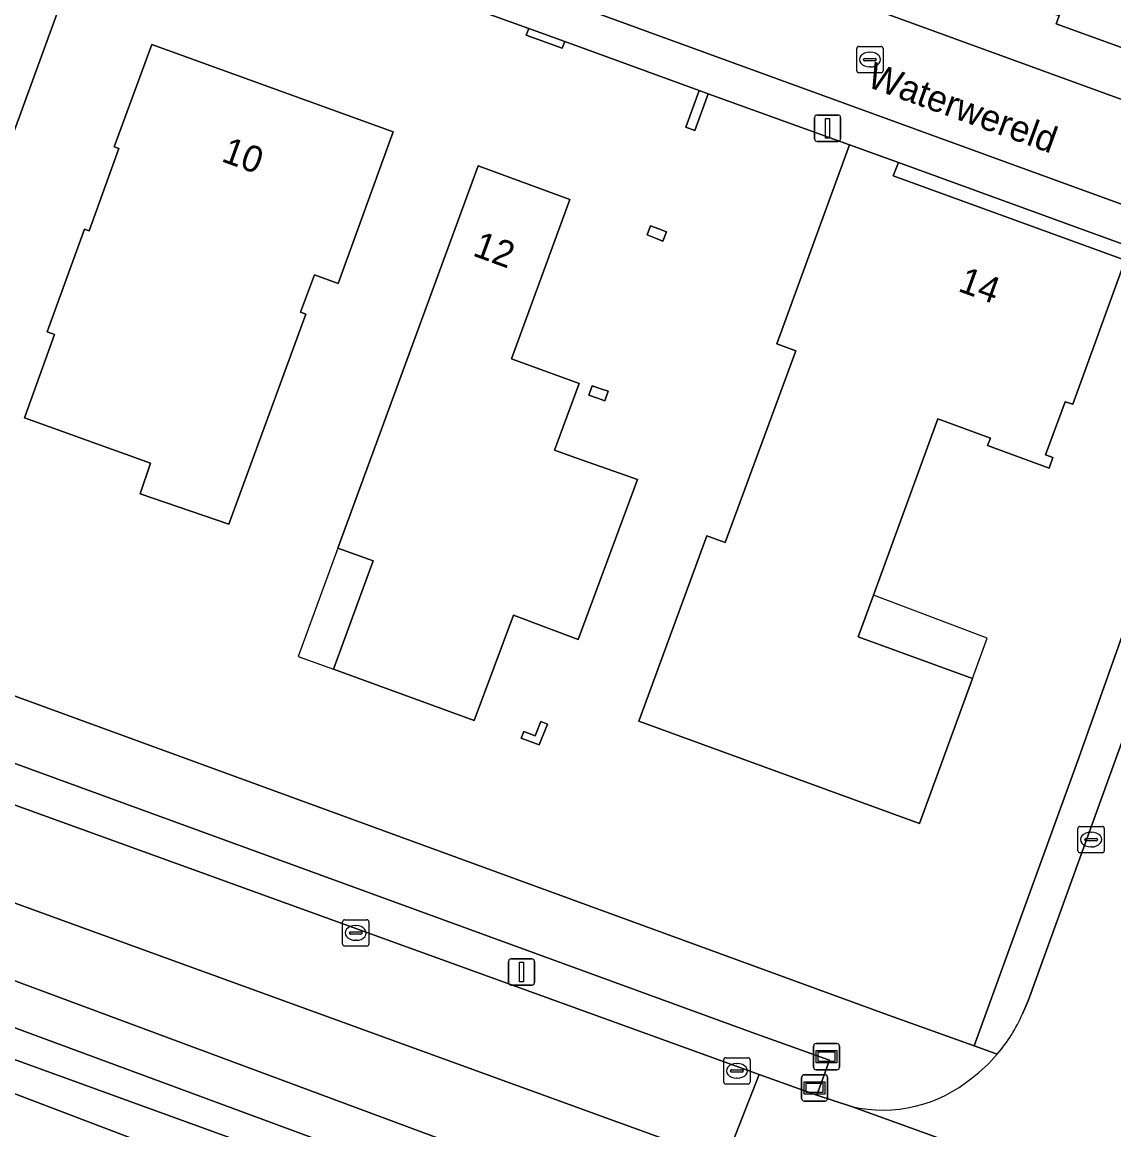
# Model space of a CAD drawing. Extents: x 155275 to 156265, y 382654 to 383635.
# Drawn here: x 155940.21 to 155981.74, y 383045.49 to 383087.65 of the extents above; entities that cross this region are included whole.
import ezdxf

# ---------------------------------------------------------------- set-up
doc = ezdxf.new("R2010")
doc.units = 0
for name, color, linetype in [('IMGEO_Berm_groen', 7, 'Continuous'), ('IMGEO_Erf', 7, 'Continuous'), ('IMGEO_Groenvoorziening', 7, 'Continuous'), ('IMGEO_Haag', 7, 'Continuous'), ('IMGEO_Hek', 7, 'Continuous'), ('IMGEO_Informatiebord', 7, 'Continuous'), ('IMGEO_Kolk', 7, 'Continuous'), ('IMGEO_Lichtmast', 7, 'Continuous'), ('IMGEO_Loofbos', 7, 'Continuous'), ('IMGEO_Oever', 7, 'Continuous'), ('IMGEO_Openbare_ruimte_label', 7, 'Continuous'), ('IMGEO_Pand', 7, 'Continuous'), ('IMGEO_Pand_nummerreeks', 7, 'Continuous'), ('IMGEO_Pand_overbouw', 7, 'Continuous'), ('IMGEO_Rijbaan_lokaal_gesloten', 7, 'Continuous'), ('IMGEO_Rijbaan_lokaal_open', 7, 'Continuous'), ('IMGEO_Voetpad_open', 7, 'Continuous'), ('IMGEO_Waterloop', 7, 'Continuous')]:
    doc.layers.add(name, color=color, linetype=linetype)

msp = doc.modelspace()

# ---------------------------------------------------------------- linework, layer by layer
at = {"layer": 'IMGEO_Berm_groen'}
for points in [[(155977.894, 383033.859), (155979.672, 383033.243), (155980.816, 383036.396), (155981.08, 383037.122), (155980.647, 383039.171), (155966.958, 383044.307), (155860.181, 383083.103)], [(155861.438, 383079.847), (155916.345, 383059.928), (155963.443, 383042.424), (155976.899, 383037.927), (155977.107, 383037.846)]]:
    msp.add_lwpolyline(points, dxfattribs=at)
at = {"layer": 'IMGEO_Erf'}
for points in [[(155860.647, 383115.831), (155864.977, 383109.495), (155862.029, 383101.349), (155862.607, 383100.608), (155864.048, 383098.482), (155863.349, 383096.573), (155863.191, 383096.803), (155860.971, 383090.709), (155906.289, 383074.293), (155973.17, 383049.852), (155976.436, 383048.685), (155980.418, 383059.647), (155986.172, 383075.862)], [(155943.454, 383093.254), (155935.094, 383070.315)], [(155982.366, 383079.095), (155973.548, 383082.307), (155973.351, 383081.796), (155982.177, 383078.587), (155980.178, 383073.104), (155979.887, 383073.205), (155979.147, 383071.182), (155979.429, 383071.079), (155979.283, 383070.679), (155976.942, 383071.538), (155977.053, 383071.821), (155975.052, 383072.552), (155972.598, 383065.837), (155972.021, 383064.259), (155976.369, 383062.669), (155974.353, 383057.152), (155963.674, 383061.05), (155966.255, 383068.105), (155966.963, 383067.843), (155969.65, 383075.144), (155968.917, 383075.412), (155971.691, 383082.982), (155966.313, 383084.92), (155965.802, 383083.519), (155965.455, 383083.645), (155965.966, 383085.041), (155960.852, 383086.909), (155960.759, 383086.655), (155959.39, 383087.152), (155959.483, 383087.406), (155950.932, 383090.494)]]:
    msp.add_lwpolyline(points, dxfattribs=at)
for points in [[(155954.327, 383083.469), (155952.235, 383077.697), (155951.337, 383078.037), (155950.796, 383076.608), (155951.009, 383076.535), (155948.075, 383068.537), (155944.698, 383069.695), (155945.1, 383070.867), (155940.299, 383072.588), (155941.437, 383075.764), (155941.164, 383075.863), (155942.582, 383079.773), (155942.759, 383079.708), (155943.895, 383082.835), (155943.716, 383082.9), (155945.14, 383086.799)], [(155957.564, 383082.179), (155961.052, 383080.896), (155958.829, 383074.834), (155961.398, 383073.894), (155960.461, 383071.355), (155961.279, 383071.068), (155963.618, 383070.247), (155961.363, 383064.149), (155958.903, 383065.085), (155957.407, 383061.069), (155952.055, 383063.021), (155953.56, 383067.143), (155952.221, 383067.635)], [(155964.119, 383079.897), (155964.428, 383079.778), (155964.722, 383079.664), (155964.589, 383079.319), (155964.303, 383079.429), (155963.985, 383079.552)], [(155961.896, 383073.808), (155962.228, 383073.694), (155962.507, 383073.599), (155962.385, 383073.241), (155962.1, 383073.338), (155961.774, 383073.45)], [(155959.941, 383061.033), (155960.193, 383060.937), (155959.887, 383060.142), (155959.199, 383060.398), (155959.293, 383060.651), (155959.731, 383060.488)]]:
    msp.add_lwpolyline(points, close=True, dxfattribs=at)
at = {"layer": 'IMGEO_Groenvoorziening'}
msp.add_lwpolyline([(155905.553, 383071.987), (155860.149, 383088.414), (155859.637, 383087.029), (155861.375, 383086.397), (155921.687, 383064.46), (155968.257, 383047.604), (155970.447, 383046.818), (155970.921, 383048.142), (155968.122, 383049.145)], close=True, dxfattribs=at)
at = {"layer": 'IMGEO_Haag'}
msp.add_lwpolyline([(155970.447, 383046.818), (155970.921, 383048.142), (155968.122, 383049.145), (155905.553, 383071.987), (155860.149, 383088.414), (155859.637, 383087.029), (155861.375, 383086.397), (155921.687, 383064.46), (155968.257, 383047.604)], close=True, dxfattribs=at)
at = {"layer": 'IMGEO_Hek'}
msp.add_lwpolyline([(155966.313, 383084.92), (155971.691, 383082.982)], dxfattribs=at)
at = {"layer": 'IMGEO_Informatiebord'}
for p, q in [((155970.317, 383047.879), (155970.317, 383048.679)), ((155970.317, 383048.679), (155970.317, 383047.879)), ((155970.417, 383048.779), (155971.207, 383048.779)), ((155971.207, 383048.779), (155970.417, 383048.779)), ((155971.307, 383048.679), (155971.307, 383047.879)), ((155971.307, 383047.879), (155971.307, 383048.679)), ((155969.866, 383046.69), (155969.866, 383047.49)), ((155969.866, 383047.49), (155969.866, 383046.69)), ((155969.966, 383047.59), (155970.756, 383047.59)), ((155970.756, 383047.59), (155969.966, 383047.59)), ((155971.207, 383047.779), (155970.417, 383047.779)), ((155970.417, 383047.779), (155971.207, 383047.779)), ((155970.856, 383047.49), (155970.856, 383046.69)), ((155970.856, 383046.69), (155970.856, 383047.49)), ((155970.756, 383046.59), (155969.966, 383046.59)), ((155969.966, 383046.59), (155970.756, 383046.59))]:
    msp.add_line(p, q, dxfattribs=at)
for points in [[(155970.418, 383048.511), (155971.206, 383048.511), (155971.206, 383048.047), (155970.418, 383048.047), (155970.418, 383048.511)], [(155970.483, 383048.446), (155970.483, 383048.112), (155971.141, 383048.112), (155971.141, 383048.446), (155970.483, 383048.446)], [(155969.967, 383047.322), (155970.755, 383047.322), (155970.755, 383046.858), (155969.967, 383046.858), (155969.967, 383047.322)], [(155970.032, 383047.257), (155970.032, 383046.923), (155970.69, 383046.923), (155970.69, 383047.257), (155970.032, 383047.257)]]:
    msp.add_lwpolyline(points, dxfattribs=at)
for centre, start, end in [((155970.417, 383048.679), 90, 180), ((155970.417, 383048.679), 90, 180), ((155971.207, 383048.679), 0, 90), ((155971.207, 383048.679), 360, 90), ((155970.417, 383047.879), 180, 270), ((155970.417, 383047.879), 180, 270), ((155971.207, 383047.879), 270, 0), ((155971.207, 383047.879), 270, 0), ((155969.966, 383047.49), 90, 180), ((155969.966, 383047.49), 90, 180), ((155970.756, 383047.49), 0, 90), ((155970.756, 383047.49), 360, 90), ((155969.966, 383046.69), 180, 270), ((155969.966, 383046.69), 180, 270), ((155970.756, 383046.69), 270, 0), ((155970.756, 383046.69), 270, 0)]:
    msp.add_arc(centre, 0.1, start, end, dxfattribs=at)
at = {"layer": 'IMGEO_Kolk'}
for p, q in [((155971.963, 383085.797), (155971.963, 383086.649)), ((155972.038, 383086.723), (155972.89, 383086.723)), ((155972.964, 383086.649), (155972.964, 383085.797)), ((155972.222, 383086.217), (155972.222, 383086.229)), ((155972.66, 383086.18), (155972.262, 383086.18)), ((155972.265, 383086.266), (155972.663, 383086.266)), ((155972.451, 383086.503), (155972.476, 383086.503)), ((155972.706, 383086.229), (155972.706, 383086.217)), ((155972.474, 383085.943), (155972.449, 383085.943)), ((155972.89, 383085.723), (155972.038, 383085.723)), ((155980.38, 383056.114), (155980.38, 383056.966)), ((155980.455, 383057.04), (155981.307, 383057.04)), ((155980.868, 383056.82), (155980.893, 383056.82)), ((155981.381, 383056.966), (155981.381, 383056.114)), ((155980.639, 383056.534), (155980.639, 383056.546)), ((155981.077, 383056.497), (155980.679, 383056.497)), ((155980.682, 383056.583), (155981.08, 383056.583)), ((155980.891, 383056.26), (155980.866, 383056.26)), ((155981.123, 383056.546), (155981.123, 383056.534)), ((155981.307, 383056.04), (155980.455, 383056.04)), ((155952.402, 383052.56), (155952.402, 383053.412)), ((155952.477, 383053.486), (155953.329, 383053.486)), ((155953.403, 383053.412), (155953.403, 383052.56)), ((155952.661, 383052.98), (155952.661, 383052.992)), ((155953.099, 383052.943), (155952.701, 383052.943)), ((155952.704, 383053.029), (155953.102, 383053.029)), ((155952.89, 383053.266), (155952.915, 383053.266)), ((155953.145, 383052.992), (155953.145, 383052.98)), ((155953.329, 383052.486), (155952.477, 383052.486)), ((155952.913, 383052.706), (155952.888, 383052.706)), ((155966.979, 383048.238), (155967.831, 383048.238)), ((155966.904, 383047.312), (155966.904, 383048.164)), ((155967.392, 383048.018), (155967.417, 383048.018)), ((155967.905, 383048.164), (155967.905, 383047.312)), ((155967.163, 383047.732), (155967.163, 383047.744)), ((155967.601, 383047.695), (155967.203, 383047.695)), ((155967.206, 383047.781), (155967.604, 383047.781)), ((155967.415, 383047.458), (155967.39, 383047.458)), ((155967.647, 383047.744), (155967.647, 383047.732)), ((155967.831, 383047.238), (155966.979, 383047.238))]:
    msp.add_line(p, q, dxfattribs=at)
for points in [[(155971.963, 383085.797), (155971.963, 383086.649)], [(155972.038, 383086.723), (155972.89, 383086.723)], [(155972.964, 383086.649), (155972.964, 383085.797)], [(155972.89, 383085.723), (155972.038, 383085.723)], [(155980.38, 383056.114), (155980.38, 383056.966)], [(155980.455, 383057.04), (155981.307, 383057.04)], [(155981.381, 383056.966), (155981.381, 383056.114)], [(155981.307, 383056.04), (155980.455, 383056.04)], [(155952.402, 383052.56), (155952.402, 383053.412)], [(155952.477, 383053.486), (155953.329, 383053.486)], [(155953.403, 383053.412), (155953.403, 383052.56)], [(155953.329, 383052.486), (155952.477, 383052.486)], [(155966.979, 383048.238), (155967.831, 383048.238)], [(155966.904, 383047.312), (155966.904, 383048.164)], [(155967.905, 383048.164), (155967.905, 383047.312)], [(155967.831, 383047.238), (155966.979, 383047.238)]]:
    msp.add_lwpolyline(points, dxfattribs=at)
for centre, radius, start, end in [((155972.04, 383086.647), 0.0765, 91.552, 178.448), ((155972.04, 383086.647), 0.0765, 91.552, 178.448), ((155972.888, 383086.647), 0.0765, 1.552, 88.448), ((155972.888, 383086.647), 0.0765, 1.552, 88.448), ((155972.262, 383086.226), 0.0403, 85.8775, 175.7526), ((155972.259, 383086.216), 0.0366, 178.938, 274.7102), ((155972.663, 383086.223), 0.043, 264.8664, 352.4533), ((155972.667, 383086.228), 0.0386, 1.7309, 96.639), ((155972.04, 383085.799), 0.0765, 181.552, 268.448), ((155972.04, 383085.799), 0.0765, 181.552, 268.448), ((155972.888, 383085.799), 0.0765, 271.552, 358.448), ((155972.888, 383085.799), 0.0765, 271.552, 358.448), ((155980.457, 383056.964), 0.0765, 91.552, 178.448), ((155980.457, 383056.964), 0.0765, 91.552, 178.448), ((155981.305, 383056.964), 0.0765, 1.552, 88.448), ((155981.305, 383056.964), 0.0765, 1.552, 88.448), ((155980.679, 383056.543), 0.0403, 85.8775, 175.7526), ((155980.676, 383056.533), 0.0366, 178.938, 274.7102), ((155981.08, 383056.54), 0.043, 264.8664, 352.4533), ((155981.084, 383056.545), 0.0386, 1.7309, 96.639), ((155980.457, 383056.116), 0.0765, 181.552, 268.448), ((155980.457, 383056.116), 0.0765, 181.552, 268.448), ((155981.305, 383056.116), 0.0765, 271.552, 358.448), ((155981.305, 383056.116), 0.0765, 271.552, 358.448), ((155952.479, 383053.41), 0.0765, 91.552, 178.448), ((155952.479, 383053.41), 0.0765, 91.552, 178.448), ((155953.327, 383053.41), 0.0765, 1.552, 88.448), ((155953.327, 383053.41), 0.0765, 1.552, 88.448), ((155952.701, 383052.989), 0.0403, 85.8775, 175.7526), ((155952.698, 383052.979), 0.0366, 178.938, 274.7102), ((155953.102, 383052.986), 0.043, 264.8664, 352.4533), ((155953.106, 383052.991), 0.0386, 1.7309, 96.639), ((155952.479, 383052.562), 0.0765, 181.552, 268.448), ((155952.479, 383052.562), 0.0765, 181.552, 268.448), ((155953.327, 383052.562), 0.0765, 271.552, 358.448), ((155953.327, 383052.562), 0.0765, 271.552, 358.448), ((155966.981, 383048.162), 0.0765, 91.552, 178.448), ((155966.981, 383048.162), 0.0765, 91.552, 178.448), ((155967.829, 383048.162), 0.0765, 1.552, 88.448), ((155967.829, 383048.162), 0.0765, 1.552, 88.448), ((155967.203, 383047.741), 0.0403, 85.8775, 175.7526), ((155967.2, 383047.731), 0.0366, 178.938, 274.7102), ((155967.604, 383047.738), 0.043, 264.8664, 352.4533), ((155967.608, 383047.743), 0.0386, 1.7309, 96.639), ((155966.981, 383047.314), 0.0765, 181.552, 268.448), ((155966.981, 383047.314), 0.0765, 181.552, 268.448), ((155967.829, 383047.314), 0.0765, 271.552, 358.448), ((155967.829, 383047.314), 0.0765, 271.552, 358.448)]:
    msp.add_arc(centre, radius, start, end, dxfattribs=at)
for centre, major_axis, ratio, start_param, end_param in [((155972.45, 383086.223), (-0.387, 0.002), 0.722429, 4.712389, 7.853982), ((155972.475, 383086.223), (-0.39, 0.002), 0.717154, 1.570796, 4.712389), ((155980.867, 383056.54), (-0.387, 0.002), 0.722429, 4.712389, 7.853982), ((155980.892, 383056.54), (-0.39, 0.002), 0.717154, 1.570796, 4.712389), ((155952.889, 383052.986), (-0.387, 0.002), 0.722429, 4.712389, 7.853982), ((155952.914, 383052.986), (-0.39, 0.002), 0.717154, 1.570796, 4.712389), ((155967.391, 383047.738), (-0.387, 0.002), 0.722429, 4.712389, 7.853982), ((155967.416, 383047.738), (-0.39, 0.002), 0.717154, 1.570796, 4.712389)]:
    msp.add_ellipse(centre, major_axis=major_axis, ratio=ratio, start_param=start_param, end_param=end_param, dxfattribs=at)
at = {"layer": 'IMGEO_Lichtmast'}
for p, q in [((155970.458, 383084.112), (155971.248, 383084.112)), ((155971.248, 383084.112), (155970.458, 383084.112)), ((155970.358, 383083.212), (155970.358, 383084.012)), ((155970.358, 383084.012), (155970.358, 383083.212)), ((155971.348, 383084.012), (155971.348, 383083.212)), ((155971.348, 383083.212), (155971.348, 383084.012)), ((155971.248, 383083.112), (155970.458, 383083.112)), ((155970.458, 383083.112), (155971.248, 383083.112)), ((155958.714, 383051.102), (155958.714, 383051.902)), ((155958.714, 383051.902), (155958.714, 383051.102)), ((155958.814, 383052.002), (155959.604, 383052.002)), ((155959.604, 383052.002), (155958.814, 383052.002)), ((155959.704, 383051.902), (155959.704, 383051.102)), ((155959.704, 383051.102), (155959.704, 383051.902)), ((155959.604, 383051.002), (155958.814, 383051.002)), ((155958.814, 383051.002), (155959.604, 383051.002))]:
    msp.add_line(p, q, dxfattribs=at)
for points in [[(155970.778, 383083.987), (155970.928, 383083.987), (155970.928, 383083.237), (155970.778, 383083.237), (155970.778, 383083.987)], [(155959.134, 383051.877), (155959.284, 383051.877), (155959.284, 383051.127), (155959.134, 383051.127), (155959.134, 383051.877)]]:
    msp.add_lwpolyline(points, dxfattribs=at)
for centre, start, end in [((155970.458, 383084.012), 90, 180), ((155970.458, 383084.012), 90, 180), ((155971.248, 383084.012), 0, 90), ((155971.248, 383084.012), 360, 90), ((155970.458, 383083.212), 180, 270), ((155970.458, 383083.212), 180, 270), ((155971.248, 383083.212), 270, 0), ((155971.248, 383083.212), 270, 0), ((155958.814, 383051.902), 90, 180), ((155958.814, 383051.902), 90, 180), ((155959.604, 383051.902), 0, 90), ((155959.604, 383051.902), 360, 90), ((155958.814, 383051.102), 180, 270), ((155958.814, 383051.102), 180, 270), ((155959.604, 383051.102), 270, 0), ((155959.604, 383051.102), 270, 0)]:
    msp.add_arc(centre, 0.1, start, end, dxfattribs=at)
at = {"layer": 'IMGEO_Loofbos'}
msp.add_lwpolyline([(155975.546, 383033.476), (155966.873, 383036.607), (155939.054, 383047.189)], dxfattribs=at)
at = {"layer": 'IMGEO_Oever'}
for points in [[(155963.443, 383042.424), (155916.345, 383059.928), (155861.438, 383079.847)], [(155859.737, 383076.199), (155865.3, 383074.216), (155892.593, 383064.019), (155912.4, 383056.746), (155939.054, 383047.189), (155966.873, 383036.607), (155975.546, 383033.476)]]:
    msp.add_lwpolyline(points, dxfattribs=at)
msp.add_lwpolyline([(155976.478, 383035.871), (155976.153, 383035.013), (155861.044, 383076.807), (155860.904, 383077.252), (155860.389, 383077.44), (155860.599, 383078.213), (155861.325, 383078.049), (155862.028, 383078.166)], close=True, dxfattribs=at)
at = {"layer": 'IMGEO_Pand'}
for points in [[(155995.721, 383104.53), (155995.741, 383104.583), (155992.772, 383105.655), (155993.457, 383107.535), (155987.596, 383109.681), (155979.66, 383087.889), (155979.55, 383087.587), (155982.594, 383086.483), (155982.784, 383087.004), (155984.093, 383090.587), (155986.709, 383097.75), (155989.516, 383096.719), (155989.529, 383096.753), (155990.395, 383099.131), (155993.324, 383098.048)], [(155943.454, 383093.254), (155936.22, 383095.894), (155935.693, 383094.477), (155937.805, 383093.684), (155933.03, 383080.557), (155932.237, 383078.379), (155928.846, 383079.561), (155927.796, 383076.692), (155927.365, 383076.853), (155926.862, 383075.457), (155927.283, 383075.301), (155926.226, 383072.4), (155931.802, 383070.364), (155932.279, 383071.669), (155934.893, 383070.708), (155934.792, 383070.427), (155935.094, 383070.315)], [(155959.483, 383087.406), (155959.39, 383087.152), (155960.759, 383086.655), (155960.852, 383086.909)], [(155944.698, 383069.695), (155948.075, 383068.537), (155951.009, 383076.535), (155950.796, 383076.608), (155951.337, 383078.037), (155952.235, 383077.697), (155954.327, 383083.469), (155945.14, 383086.799), (155943.716, 383082.9), (155943.895, 383082.835), (155942.759, 383079.708), (155942.582, 383079.773), (155941.164, 383075.863), (155941.437, 383075.764), (155940.299, 383072.588), (155945.1, 383070.867)], [(155966.313, 383084.92), (155965.966, 383085.041), (155965.455, 383083.645), (155965.802, 383083.519)], [(155971.691, 383082.982), (155968.917, 383075.412), (155969.65, 383075.144), (155966.963, 383067.843), (155966.255, 383068.105), (155963.674, 383061.05), (155974.353, 383057.152), (155976.369, 383062.669), (155972.021, 383064.259), (155972.598, 383065.837), (155975.052, 383072.552), (155977.053, 383071.821), (155976.942, 383071.538), (155979.283, 383070.679), (155979.429, 383071.079), (155979.147, 383071.182), (155979.887, 383073.205), (155980.178, 383073.104), (155982.177, 383078.587), (155973.351, 383081.796), (155973.548, 383082.307)], [(155957.407, 383061.069), (155958.903, 383065.085), (155961.363, 383064.149), (155963.618, 383070.247), (155961.279, 383071.068), (155960.461, 383071.355), (155961.398, 383073.894), (155958.829, 383074.834), (155961.052, 383080.896), (155957.564, 383082.179), (155952.221, 383067.635), (155953.56, 383067.143), (155952.055, 383063.021)], [(155964.119, 383079.897), (155963.985, 383079.552), (155964.303, 383079.429), (155964.589, 383079.319), (155964.722, 383079.664), (155964.428, 383079.778)], [(155962.1, 383073.338), (155962.385, 383073.241), (155962.507, 383073.599), (155962.228, 383073.694), (155961.896, 383073.808), (155961.774, 383073.45)], [(155959.941, 383061.033), (155959.731, 383060.488), (155959.293, 383060.651), (155959.199, 383060.398), (155959.887, 383060.142), (155960.193, 383060.937)]]:
    msp.add_lwpolyline(points, close=True, dxfattribs=at)
at = {"layer": 'IMGEO_Pand_overbouw'}
for points in [[(155973.548, 383082.307), (155973.351, 383081.796), (155982.177, 383078.587), (155982.366, 383079.095)], [(155952.221, 383067.635), (155950.707, 383063.513), (155952.055, 383063.021), (155953.56, 383067.143)], [(155972.598, 383065.837), (155972.021, 383064.259), (155976.369, 383062.669), (155976.93, 383064.209)]]:
    msp.add_lwpolyline(points, close=True, dxfattribs=at)
at = {"layer": 'IMGEO_Rijbaan_lokaal_gesloten'}
msp.add_lwpolyline([(155861.375, 383086.397), (155860.181, 383083.103), (155966.958, 383044.307), (155968.257, 383047.604), (155921.687, 383064.46)], close=True, dxfattribs=at)
at = {"layer": 'IMGEO_Rijbaan_lokaal_open'}
for points in [[(156000.015, 383096.833), (156000.773, 383098.977), (156002.522, 383103.705), (156003.364, 383106.031), (156004.235, 383108.392), (156007.639, 383117.862), (156008.546, 383120.25), (156009.516, 383122.962), (156011.265, 383127.675), (156012.53, 383131.172), (156015.981, 383140.549), (156016.752, 383142.721), (156017.84, 383145.727), (156019.183, 383149.44), (156015.13, 383150.933), (155989.904, 383081.846), (155988.629, 383078.321), (155986.615, 383072.853), (155978.483, 383050.407), (155978.27, 383049.91)], [(155971.763, 383046.383), (155985.693, 383041.347)]]:
    msp.add_lwpolyline(points, dxfattribs=at)
for points in [[(155908.922, 383107.475), (155911.031, 383106.591), (155987.356, 383078.784), (155988.636, 383082.307), (155917.614, 383108.176), (155912.301, 383110.169), (155909.136, 383111.255), (155900.482, 383108.98), (155901.383, 383105.384)], [(155971.763, 383046.383), (155970.447, 383046.818), (155968.257, 383047.604), (155966.958, 383044.307), (155980.647, 383039.171), (155984.583, 383037.694), (155986.818, 383036.856), (155988.187, 383040.382), (155986.603, 383040.995), (155985.693, 383041.347)]]:
    msp.add_lwpolyline(points, close=True, dxfattribs=at)
for centre, radius, start, end in [((155972.802, 383052.264), 5.953, 319.1648, 336.7108), ((155972.832, 383052.202), 5.89, 306.6728, 319.4243), ((155972.962, 383051.516), 5.271, 256.855, 309.9975)]:
    msp.add_arc(centre, radius, start, end, dxfattribs=at)
at = {"layer": 'IMGEO_Voetpad_open'}
for points in [[(156002.283, 383119.87), (155998.834, 383110.312), (155998.212, 383109.04), (155996.489, 383104.253), (155989.784, 383085.63), (155989.616, 383085.145), (155988.636, 383082.307), (155987.356, 383078.784), (155986.172, 383075.862), (155980.418, 383059.647), (155976.436, 383048.685), (155977.306, 383048.371)], [(155944.173, 383100.668), (155943.88, 383099.975), (155941.43, 383100.846), (155941.683, 383101.583), (155934.74, 383104.05), (155934.687, 383103.904), (155931.643, 383105.01), (155931.662, 383105.062), (155928.728, 383106.123), (155928.526, 383105.571), (155917.867, 383109.467), (155909.199, 383112.656), (155900.161, 383110.26), (155900.482, 383108.98), (155909.136, 383111.255), (155912.301, 383110.169), (155917.614, 383108.176), (155988.636, 383082.307), (155989.616, 383085.145)], [(155911.031, 383106.591), (155908.922, 383107.475), (155901.383, 383105.384), (155901.686, 383104.174), (155908.868, 383106.034), (155909.057, 383105.798), (155909.427, 383105.662), (155909.225, 383105.106), (155910.721, 383104.565), (155910.923, 383105.119), (155914.89, 383103.668), (155916.729, 383103.059), (155922.172, 383101.02), (155931.193, 383097.742), (155936.22, 383095.894), (155943.454, 383093.254), (155950.932, 383090.494), (155959.483, 383087.406), (155960.852, 383086.909), (155965.966, 383085.041), (155966.313, 383084.92), (155971.691, 383082.982), (155973.548, 383082.307), (155982.366, 383079.095)], [(155986.172, 383075.862), (155987.356, 383078.784), (155911.031, 383106.591)], [(155987.589, 383084.033), (155984.777, 383085.074), (155982.411, 383085.94), (155982.594, 383086.483), (155979.55, 383087.587), (155979.66, 383087.889), (155974.594, 383089.673), (155974.28, 383088.883), (155971.971, 383089.709), (155972.143, 383090.218), (155969.292, 383091.245), (155969.125, 383090.756), (155967.378, 383091.381), (155967.634, 383092.095), (155961.55, 383094.324), (155961.293, 383093.627), (155954.592, 383096.039), (155954.883, 383096.828), (155951.685, 383097.975), (155951.609, 383097.767), (155948.547, 383098.877), (155948.619, 383099.074), (155944.173, 383100.668)], [(155978.27, 383049.91), (155978.483, 383050.407), (155986.615, 383072.853), (155988.629, 383078.321)], [(155906.289, 383074.293), (155905.553, 383071.987), (155968.122, 383049.145), (155970.921, 383048.142), (155970.447, 383046.818), (155971.763, 383046.383)], [(155977.306, 383048.371), (155976.436, 383048.685), (155973.17, 383049.852), (155906.289, 383074.293)]]:
    msp.add_lwpolyline(points, dxfattribs=at)
for centre, radius, start, end in [((155972.802, 383052.264), 5.953, 319.1648, 336.7108), ((155972.832, 383052.202), 5.89, 306.6728, 319.4243), ((155972.962, 383051.516), 5.271, 256.855, 309.9975)]:
    msp.add_arc(centre, radius, start, end, dxfattribs=at)
at = {"layer": 'IMGEO_Waterloop'}
msp.add_lwpolyline([(155976.478, 383035.871), (155862.028, 383078.166), (155861.325, 383078.049), (155860.599, 383078.213), (155860.389, 383077.44), (155860.904, 383077.252), (155861.044, 383076.807), (155976.153, 383035.013)], close=True, dxfattribs=at)

# ---------------------------------------------------------------- texts
at = {"layer": 'IMGEO_Openbare_ruimte_label'}
msp.add_text('Waterwereld', height=1, rotation=340.0071, dxfattribs=at).set_placement((155972.297, 383085.21))
at = {"layer": 'IMGEO_Pand_nummerreeks'}
for s, rotation, p in [('10', 340.0767, (155947.75, 383082.365)), ('12', 339.8007, (155957.311, 383078.778)), ('14', 340.0164, (155975.777, 383077.424))]:
    msp.add_text(s, height=1, rotation=rotation, dxfattribs=at).set_placement(p)

doc.saveas('drawing.dxf')
